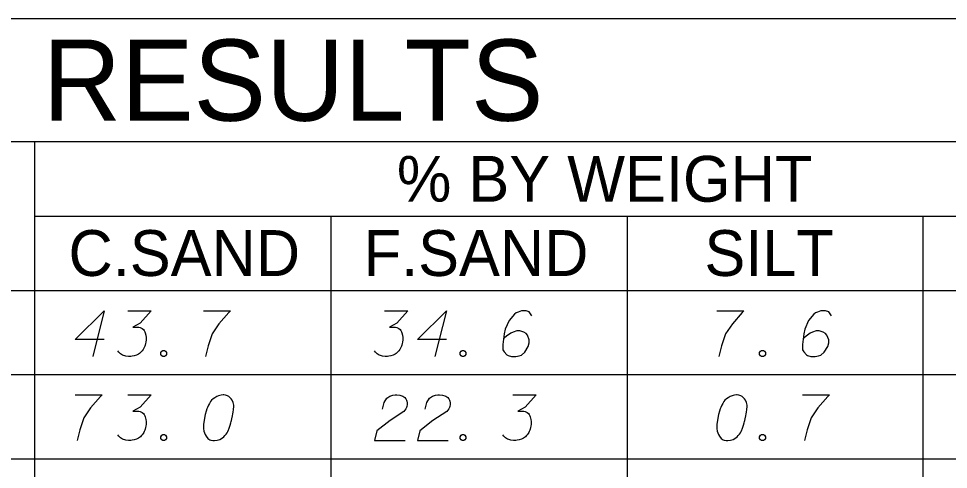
# Model space of a CAD drawing. Extents: x 2074207 to 2076812, y 516372 to 523312.
# Drawn here: x 2076524.4 to 2076621.8, y 519547.9 to 519595.1 of the extents above; entities that cross this region are included whole.
import ezdxf

# ---------------------------------------------------------------- set-up
doc = ezdxf.new("R2010")
doc.units = 0
for name, color, linetype in [('Prop DirtTable_ Soil Test Results - Outline (Major)', 7, 'Continuous'), ('Prop DirtTable_ Soil Test Results - Outline (Minor)', 7, 'Continuous'), ('Prop DirtTable_ Soil Test Results - Tx (Header - Large)', 7, 'Continuous'), ('Prop DirtTable_ Soil Test Results - Tx (Header - Small)', 7, 'Continuous'), ('Prop DirtTable_ Soil Test Results - Tx (Sample Data)', 7, 'Continuous')]:
    doc.layers.add(name, color=color, linetype=linetype)

msp = doc.modelspace()

# ---------------------------------------------------------------- linework, layer by layer
at = {"layer": 'Prop DirtTable_ Soil Test Results - Outline (Major)'}
for p, q in [((2076260.609, 519595.085), (2076811.903, 519595.085)), ((2076260.609, 519566.6), (2076811.903, 519566.6)), ((2076260.609, 519566.6), (2076811.903, 519566.6))]:
    msp.add_line(p, q, dxfattribs=at)
at = {"layer": 'Prop DirtTable_ Soil Test Results - Outline (Minor)'}
for p, q in [((2076260.609, 519582.2), (2076811.903, 519582.2)), ((2076526.074, 519582.2), (2076526.074, 519557.8)), ((2076526.074, 519574.4), (2076731.93, 519574.4)), ((2076557.094, 519574.4), (2076557.094, 519557.8)), ((2076588.114, 519574.4), (2076588.114, 519557.8)), ((2076619.134, 519557.8), (2076619.134, 519574.4)), ((2076260.609, 519557.8), (2076811.903, 519557.8)), ((2076260.609, 519557.8), (2076811.903, 519557.8)), ((2076526.074, 519557.8), (2076526.074, 519549)), ((2076557.094, 519557.8), (2076557.094, 519549)), ((2076588.114, 519557.8), (2076588.114, 519549)), ((2076619.134, 519549), (2076619.134, 519557.8)), ((2076260.609, 519549), (2076811.903, 519549)), ((2076260.609, 519549), (2076811.903, 519549)), ((2076526.074, 519549), (2076526.074, 519540.2)), ((2076557.094, 519549), (2076557.094, 519540.2)), ((2076588.114, 519549), (2076588.114, 519540.2)), ((2076619.134, 519540.2), (2076619.134, 519549))]:
    msp.add_line(p, q, dxfattribs=at)
at = {"layer": 'Prop DirtTable_ Soil Test Results - Tx (Sample Data)'}
for points in [[(2076533.349, 519561.467), (2076530.316, 519561.467), (2076533.349, 519564.491), (2076532.15, 519559.691)], [(2076535.819, 519564.491), (2076538.288, 519564.491), (2076537.124, 519563.206), (2076536.348, 519562.79), (2076536.983, 519562.79), (2076537.124, 519562.752), (2076537.194, 519562.715), (2076537.265, 519562.677), (2076537.335, 519562.639), (2076537.477, 519562.526), (2076537.547, 519562.412), (2076537.618, 519562.299), (2076537.653, 519562.185), (2076537.723, 519561.921), (2076537.759, 519561.694), (2076537.759, 519561.581), (2076537.759, 519561.43), (2076537.723, 519561.203), (2076537.688, 519561.052), (2076537.653, 519560.9), (2076537.618, 519560.787), (2076537.582, 519560.711), (2076537.547, 519560.636), (2076537.512, 519560.56), (2076537.441, 519560.447), (2076537.335, 519560.296), (2076537.23, 519560.182), (2076537.159, 519560.107), (2076537.053, 519560.031), (2076536.947, 519559.955), (2076536.806, 519559.88), (2076536.736, 519559.842), (2076536.489, 519559.767), (2076536.277, 519559.729), (2076536.136, 519559.691), (2076535.889, 519559.691), (2076535.607, 519559.729), (2076535.501, 519559.767), (2076535.395, 519559.804), (2076535.289, 519559.842), (2076535.184, 519559.918), (2076535.078, 519559.993), (2076534.901, 519560.144), (2076534.796, 519560.296)], [(2076543.756, 519564.491), (2076546.578, 519564.491), (2076546.401, 519564.302), (2076545.378, 519563.13), (2076544.673, 519562.072), (2076544.249, 519560.825), (2076543.967, 519559.691)], [(2076562.699, 519564.491), (2076565.168, 519564.491), (2076564.004, 519563.206), (2076563.228, 519562.79), (2076563.863, 519562.79), (2076564.004, 519562.752), (2076564.074, 519562.715), (2076564.145, 519562.677), (2076564.215, 519562.639), (2076564.357, 519562.526), (2076564.427, 519562.412), (2076564.498, 519562.299), (2076564.533, 519562.185), (2076564.603, 519561.921), (2076564.639, 519561.694), (2076564.639, 519561.581), (2076564.639, 519561.43), (2076564.603, 519561.203), (2076564.568, 519561.052), (2076564.533, 519560.9), (2076564.498, 519560.787), (2076564.462, 519560.711), (2076564.427, 519560.636), (2076564.392, 519560.56), (2076564.321, 519560.447), (2076564.215, 519560.296), (2076564.11, 519560.182), (2076564.039, 519560.107), (2076563.933, 519560.031), (2076563.827, 519559.955), (2076563.686, 519559.88), (2076563.616, 519559.842), (2076563.369, 519559.767), (2076563.157, 519559.729), (2076563.016, 519559.691), (2076562.769, 519559.691), (2076562.487, 519559.729), (2076562.381, 519559.767), (2076562.275, 519559.804), (2076562.169, 519559.842), (2076562.064, 519559.918), (2076561.958, 519559.993), (2076561.781, 519560.144), (2076561.676, 519560.296)], [(2076569.189, 519561.467), (2076566.156, 519561.467), (2076569.189, 519564.491), (2076567.99, 519559.691)], [(2076578.149, 519563.962), (2076577.867, 519564.378), (2076577.55, 519564.491), (2076577.056, 519564.491), (2076576.703, 519564.34), (2076576.491, 519564.264), (2076576.315, 519564.151), (2076575.751, 519563.47), (2076575.363, 519562.563), (2076575.257, 519562.072), (2076575.116, 519560.976), (2076575.116, 519560.409), (2076575.257, 519560.182), (2076575.539, 519559.88), (2076575.645, 519559.804), (2076575.998, 519559.691), (2076576.456, 519559.691), (2076576.809, 519559.767), (2076577.056, 519559.842), (2076577.409, 519560.144), (2076577.761, 519560.749), (2076577.867, 519561.127), (2076577.867, 519561.43), (2076577.691, 519561.921), (2076577.55, 519562.11), (2076577.303, 519562.261), (2076576.879, 519562.374), (2076576.562, 519562.374), (2076576.174, 519562.261), (2076575.927, 519562.148), (2076575.504, 519561.845), (2076575.292, 519561.656), (2076575.186, 519561.543)], [(2076597.516, 519564.491), (2076600.338, 519564.491), (2076600.161, 519564.302), (2076599.138, 519563.13), (2076598.433, 519562.072), (2076598.009, 519560.825), (2076597.727, 519559.691)], [(2076609.509, 519563.962), (2076609.227, 519564.378), (2076608.91, 519564.491), (2076608.416, 519564.491), (2076608.063, 519564.34), (2076607.851, 519564.264), (2076607.675, 519564.151), (2076607.111, 519563.47), (2076606.723, 519562.563), (2076606.617, 519562.072), (2076606.476, 519560.976), (2076606.476, 519560.409), (2076606.617, 519560.182), (2076606.899, 519559.88), (2076607.005, 519559.804), (2076607.358, 519559.691), (2076607.816, 519559.691), (2076608.169, 519559.767), (2076608.416, 519559.842), (2076608.769, 519560.144), (2076609.121, 519560.749), (2076609.227, 519561.127), (2076609.227, 519561.43), (2076609.051, 519561.921), (2076608.91, 519562.11), (2076608.663, 519562.261), (2076608.239, 519562.374), (2076607.922, 519562.374), (2076607.534, 519562.261), (2076607.287, 519562.148), (2076606.864, 519561.845), (2076606.652, 519561.656), (2076606.546, 519561.543)], [(2076539.487, 519560.333), (2076539.664, 519560.333), (2076539.769, 519560.258), (2076539.875, 519560.107), (2076539.875, 519559.918), (2076539.769, 519559.767), (2076539.664, 519559.691), (2076539.487, 519559.691), (2076539.381, 519559.767), (2076539.276, 519559.918), (2076539.276, 519560.107), (2076539.381, 519560.258), (2076539.487, 519560.333)], [(2076570.847, 519560.333), (2076571.024, 519560.333), (2076571.129, 519560.258), (2076571.235, 519560.107), (2076571.235, 519559.918), (2076571.129, 519559.767), (2076571.024, 519559.691), (2076570.847, 519559.691), (2076570.741, 519559.767), (2076570.636, 519559.918), (2076570.636, 519560.107), (2076570.741, 519560.258), (2076570.847, 519560.333)], [(2076602.207, 519560.333), (2076602.384, 519560.333), (2076602.489, 519560.258), (2076602.595, 519560.107), (2076602.595, 519559.918), (2076602.489, 519559.767), (2076602.384, 519559.691), (2076602.207, 519559.691), (2076602.101, 519559.767), (2076601.996, 519559.918), (2076601.996, 519560.107), (2076602.101, 519560.258), (2076602.207, 519560.333)], [(2076530.316, 519555.691), (2076533.138, 519555.691), (2076532.961, 519555.502), (2076531.938, 519554.33), (2076531.233, 519553.272), (2076530.809, 519552.025), (2076530.527, 519550.891)], [(2076535.819, 519555.691), (2076538.288, 519555.691), (2076537.124, 519554.406), (2076536.348, 519553.99), (2076536.983, 519553.99), (2076537.124, 519553.952), (2076537.194, 519553.915), (2076537.265, 519553.877), (2076537.335, 519553.839), (2076537.477, 519553.726), (2076537.547, 519553.612), (2076537.618, 519553.499), (2076537.653, 519553.385), (2076537.723, 519553.121), (2076537.759, 519552.894), (2076537.759, 519552.781), (2076537.759, 519552.63), (2076537.723, 519552.403), (2076537.688, 519552.252), (2076537.653, 519552.1), (2076537.618, 519551.987), (2076537.582, 519551.911), (2076537.547, 519551.836), (2076537.512, 519551.76), (2076537.441, 519551.647), (2076537.335, 519551.496), (2076537.23, 519551.382), (2076537.159, 519551.307), (2076537.053, 519551.231), (2076536.947, 519551.155), (2076536.806, 519551.08), (2076536.736, 519551.042), (2076536.489, 519550.967), (2076536.277, 519550.929), (2076536.136, 519550.891), (2076535.889, 519550.891), (2076535.607, 519550.929), (2076535.501, 519550.967), (2076535.395, 519551.004), (2076535.289, 519551.042), (2076535.184, 519551.118), (2076535.078, 519551.193), (2076534.901, 519551.344), (2076534.796, 519551.496)], [(2076545.872, 519555.691), (2076545.802, 519555.691), (2076545.59, 519555.653), (2076545.449, 519555.615), (2076545.343, 519555.578), (2076545.167, 519555.502), (2076544.955, 519555.389), (2076544.779, 519555.275), (2076544.602, 519555.124), (2076544.496, 519554.973), (2076544.391, 519554.784), (2076544.285, 519554.595), (2076544.179, 519554.368), (2076544.108, 519554.217), (2076544.038, 519553.99), (2076543.932, 519553.612), (2076543.826, 519553.045), (2076543.756, 519552.592), (2076543.756, 519552.176), (2076543.791, 519551.874), (2076543.932, 519551.533), (2076544.038, 519551.344), (2076544.214, 519551.118), (2076544.426, 519550.967), (2076544.532, 519550.929), (2076544.743, 519550.891), (2076544.92, 519550.891), (2076545.202, 519550.929), (2076545.449, 519551.004), (2076545.625, 519551.118), (2076545.872, 519551.307), (2076545.978, 519551.42), (2076546.119, 519551.571), (2076546.225, 519551.722), (2076546.295, 519551.836), (2076546.366, 519552.025), (2076546.401, 519552.1), (2076546.472, 519552.289), (2076546.542, 519552.516), (2076546.613, 519552.743), (2076546.648, 519552.894), (2076546.683, 519553.007), (2076546.719, 519553.159), (2076546.789, 519553.499), (2076546.825, 519553.688), (2076546.86, 519553.877), (2076546.895, 519554.141), (2076546.93, 519554.481), (2076546.93, 519554.595), (2076546.895, 519554.746), (2076546.86, 519554.897), (2076546.754, 519555.124), (2076546.648, 519555.275), (2076546.542, 519555.389), (2076546.401, 519555.502), (2076546.26, 519555.578), (2076546.154, 519555.615), (2076546.049, 519555.653), (2076545.872, 519555.691)], [(2076562.487, 519554.179), (2076562.663, 519554.897), (2076562.946, 519555.351), (2076563.263, 519555.54), (2076563.58, 519555.653), (2076563.827, 519555.691), (2076564.004, 519555.691), (2076564.321, 519555.653), (2076564.533, 519555.578), (2076564.639, 519555.54), (2076564.85, 519555.426), (2076564.956, 519555.275), (2076565.027, 519555.124), (2076565.062, 519555.011), (2076565.097, 519554.859), (2076565.097, 519554.67), (2076565.062, 519554.481), (2076565.027, 519554.368), (2076564.956, 519554.217), (2076564.85, 519554.066), (2076564.745, 519553.952), (2076563.298, 519553.007), (2076561.923, 519551.911), (2076561.676, 519550.891), (2076564.886, 519550.891)], [(2076566.967, 519554.179), (2076567.143, 519554.897), (2076567.426, 519555.351), (2076567.743, 519555.54), (2076568.06, 519555.653), (2076568.307, 519555.691), (2076568.484, 519555.691), (2076568.801, 519555.653), (2076569.013, 519555.578), (2076569.119, 519555.54), (2076569.33, 519555.426), (2076569.436, 519555.275), (2076569.507, 519555.124), (2076569.542, 519555.011), (2076569.577, 519554.859), (2076569.577, 519554.67), (2076569.542, 519554.481), (2076569.507, 519554.368), (2076569.436, 519554.217), (2076569.33, 519554.066), (2076569.225, 519553.952), (2076567.778, 519553.007), (2076566.403, 519551.911), (2076566.156, 519550.891), (2076569.366, 519550.891)], [(2076576.139, 519555.691), (2076578.608, 519555.691), (2076577.444, 519554.406), (2076576.668, 519553.99), (2076577.303, 519553.99), (2076577.444, 519553.952), (2076577.514, 519553.915), (2076577.585, 519553.877), (2076577.655, 519553.839), (2076577.797, 519553.726), (2076577.867, 519553.612), (2076577.938, 519553.499), (2076577.973, 519553.385), (2076578.043, 519553.121), (2076578.079, 519552.894), (2076578.079, 519552.781), (2076578.079, 519552.63), (2076578.043, 519552.403), (2076578.008, 519552.252), (2076577.973, 519552.1), (2076577.938, 519551.987), (2076577.902, 519551.911), (2076577.867, 519551.836), (2076577.832, 519551.76), (2076577.761, 519551.647), (2076577.655, 519551.496), (2076577.55, 519551.382), (2076577.479, 519551.307), (2076577.373, 519551.231), (2076577.267, 519551.155), (2076577.126, 519551.08), (2076577.056, 519551.042), (2076576.809, 519550.967), (2076576.597, 519550.929), (2076576.456, 519550.891), (2076576.209, 519550.891), (2076575.927, 519550.929), (2076575.821, 519550.967), (2076575.715, 519551.004), (2076575.609, 519551.042), (2076575.504, 519551.118), (2076575.398, 519551.193), (2076575.221, 519551.344), (2076575.116, 519551.496)], [(2076599.632, 519555.691), (2076599.562, 519555.691), (2076599.35, 519555.653), (2076599.209, 519555.615), (2076599.103, 519555.578), (2076598.927, 519555.502), (2076598.715, 519555.389), (2076598.539, 519555.275), (2076598.362, 519555.124), (2076598.256, 519554.973), (2076598.151, 519554.784), (2076598.045, 519554.595), (2076597.939, 519554.368), (2076597.868, 519554.217), (2076597.798, 519553.99), (2076597.692, 519553.612), (2076597.586, 519553.045), (2076597.516, 519552.592), (2076597.516, 519552.176), (2076597.551, 519551.874), (2076597.692, 519551.533), (2076597.798, 519551.344), (2076597.974, 519551.118), (2076598.186, 519550.967), (2076598.292, 519550.929), (2076598.503, 519550.891), (2076598.68, 519550.891), (2076598.962, 519550.929), (2076599.209, 519551.004), (2076599.385, 519551.118), (2076599.632, 519551.307), (2076599.738, 519551.42), (2076599.879, 519551.571), (2076599.985, 519551.722), (2076600.055, 519551.836), (2076600.126, 519552.025), (2076600.161, 519552.1), (2076600.232, 519552.289), (2076600.302, 519552.516), (2076600.373, 519552.743), (2076600.408, 519552.894), (2076600.443, 519553.007), (2076600.479, 519553.159), (2076600.549, 519553.499), (2076600.585, 519553.688), (2076600.62, 519553.877), (2076600.655, 519554.141), (2076600.69, 519554.481), (2076600.69, 519554.595), (2076600.655, 519554.746), (2076600.62, 519554.897), (2076600.514, 519555.124), (2076600.408, 519555.275), (2076600.302, 519555.389), (2076600.161, 519555.502), (2076600.02, 519555.578), (2076599.914, 519555.615), (2076599.809, 519555.653), (2076599.632, 519555.691)], [(2076606.476, 519555.691), (2076609.298, 519555.691), (2076609.121, 519555.502), (2076608.098, 519554.33), (2076607.393, 519553.272), (2076606.969, 519552.025), (2076606.687, 519550.891)], [(2076539.487, 519551.533), (2076539.664, 519551.533), (2076539.769, 519551.458), (2076539.875, 519551.307), (2076539.875, 519551.118), (2076539.769, 519550.967), (2076539.664, 519550.891), (2076539.487, 519550.891), (2076539.381, 519550.967), (2076539.276, 519551.118), (2076539.276, 519551.307), (2076539.381, 519551.458), (2076539.487, 519551.533)], [(2076570.847, 519551.533), (2076571.024, 519551.533), (2076571.129, 519551.458), (2076571.235, 519551.307), (2076571.235, 519551.118), (2076571.129, 519550.967), (2076571.024, 519550.891), (2076570.847, 519550.891), (2076570.741, 519550.967), (2076570.636, 519551.118), (2076570.636, 519551.307), (2076570.741, 519551.458), (2076570.847, 519551.533)], [(2076602.207, 519551.533), (2076602.384, 519551.533), (2076602.489, 519551.458), (2076602.595, 519551.307), (2076602.595, 519551.118), (2076602.489, 519550.967), (2076602.384, 519550.891), (2076602.207, 519550.891), (2076602.101, 519550.967), (2076601.996, 519551.118), (2076601.996, 519551.307), (2076602.101, 519551.458), (2076602.207, 519551.533)]]:
    msp.add_lwpolyline(points, dxfattribs=at)

# ---------------------------------------------------------------- texts
at = {"layer": 'Prop DirtTable_ Soil Test Results - Tx (Header - Large)'}
msp.add_text('SOIL TEST RESULTS', height=8.50001, dxfattribs=at).set_placement((2076465.656, 519584.392))
at = {"layer": 'Prop DirtTable_ Soil Test Results - Tx (Header - Small)'}
for s, height, p in [('% BY WEIGHT', 4.79998, (2076564.009, 519575.91)), ('C.SAND', 4.8, (2076529.618, 519568.135)), ('F.SAND', 4.8, (2076560.529, 519568.135)), ('SILT', 4.8, (2076596.215, 519568.135))]:
    msp.add_text(s, height=height, dxfattribs=at).set_placement(p)

doc.saveas('drawing.dxf')
